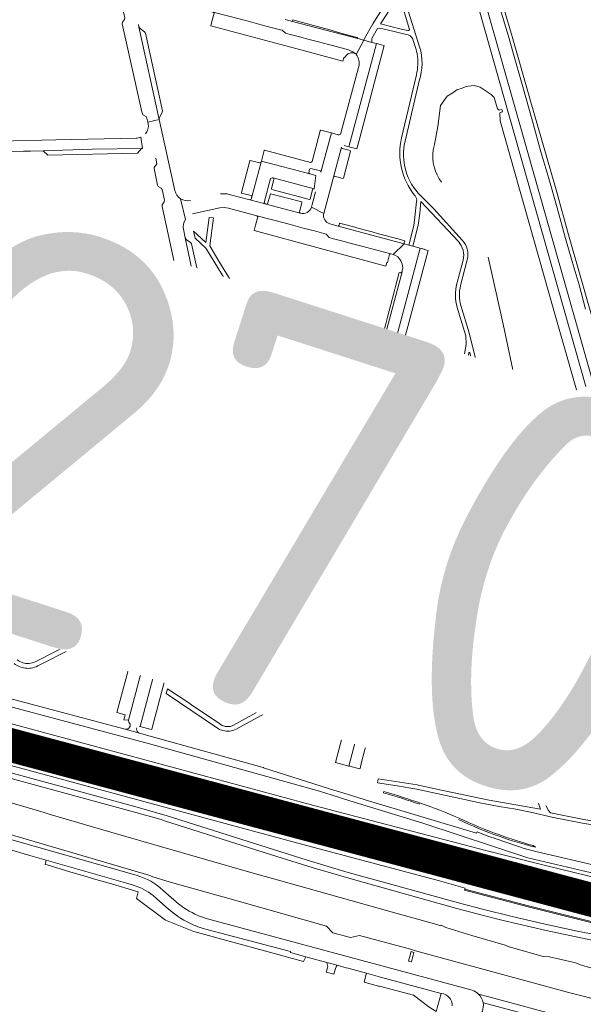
# Model space of a CAD drawing. Header units: metres. Extents: x 166325 to 190320, y 381923 to 404576.
# Tile 336 of 656: x 175741 to 175992, y 387104 to 387541. Entities that reach past the tile are written whole.
import ezdxf

# ---------------------------------------------------------------- set-up
doc = ezdxf.new("R2010")
doc.units = ezdxf.units.M
for name, color, linetype, lineweight in [('B-WE-OG-WATER_MEER-GV', 8, 'Continuous', 18), ('B-WE-VH-VERHARDING_ASFALT-GV', 8, 'Continuous', 18), ('B-WE-VH-VERHARDING_BETON-GV', 8, 'Continuous', 18), ('B-WE-VH-VERHARDING_BETONSTRAATSTEEN-GV', 8, 'Continuous', 18), ('B-WE-VH-VERHARDING_GESLOTEN-GV', 8, 'Continuous', 18), ('B-WE-VH-VERHARDING_HALFVERHARDING-GV', 8, 'Continuous', 18), ('B-WE-VH-VERHARDING_N-WEG', 8, 'Continuous', 18), ('B-WE-VH-VERHARDING_STRAATBAKSTEEN-GV', 8, 'Continuous', 18), ('X-XX-AL-TEKENBLAD-T50', 4, 'Continuous', 50)]:
    doc.layers.add(name, color=color, linetype=linetype, lineweight=lineweight)
doc.styles.add('NLCS-ISO-M500-T50', font='NLCS-ISO.ttf', dxfattribs={"height": 2.5})

msp = doc.modelspace()

# ---------------------------------------------------------------- linework, layer by layer
at = {"layer": 'B-WE-OG-WATER_MEER-GV', "flags": 128}
for points in [[(175954.802, 387499.761), (175954.741, 387499.952), (175955.952, 387500.338), (175955.62, 387501.433), (175954.367, 387501.06), (175954.31, 387501.252), (175953.776, 387501.652), (175952.209, 387506.674), (175950.928, 387508.035), (175946.027, 387511.33), (175943.478, 387511.994), (175942.085, 387511.913), (175940.717, 387511.732), (175939.495, 387511.401), (175937.551, 387510.792), (175935.593, 387510.124), (175933.919, 387508.817), (175931.314, 387507.313), (175928.432, 387503.136), (175927.262, 387493.778), (175925.68, 387485.77), (175925.126, 387483.404)], [(176045.065, 387201.315), (176044.951, 387207.617), (176034.128, 387251.47), (176014.63, 387301.955), (176001.128, 387334.205), (175996.224, 387350.012), (175993.904, 387359.076), (175978.765, 387411.964), (175954.977, 387496.397), (175954.802, 387499.761)], [(175949.582, 387435.751), (175956.29, 387405.936), (175961.95, 387378.658), (175969.81, 387339.171), (175982.432, 387273.154), (175983.238, 387221.279), (175981.942, 387208.851), (175980.796, 387196.858)], [(175980.807, 387355.422), (175984.453, 387356.639)], [(175988.656, 387354.347), (175989.203, 387350.253)]]:
    msp.add_lwpolyline(points, dxfattribs=at)
at = {"layer": 'B-WE-OG-WATER_MEER-GV'}
for points in [[(175925.126, 387483.404, 0.1984506), (175928.844, 387469.011)], [(175855.599, 387401.926, 1), (175842.415, 387401.926)], [(175842.415, 387401.926, 1), (175855.599, 387401.926)], [(175984.453, 387356.639, -0.4252655), (175988.656, 387354.347)], [(175978.42, 387350.324, -0.4140524), (175980.807, 387355.422)], [(175995.116, 387267.218, 0.04909), (175978.42, 387350.324)], [(175989.203, 387350.253, -0.1524575), (175987.06, 387341.05)], [(175987.06, 387341.05, -0.0182052), (175998.143, 387275.316)], [(175982.649, 387195.281, -0.2777267), (175983.237, 387194.432)], [(175983.35, 387192.64, 0.3557712), (175984.77, 387190.909)]]:
    msp.add_lwpolyline(points, format="xyb", dxfattribs=at)
at = {"layer": 'B-WE-VH-VERHARDING_ASFALT-GV', "flags": 128}
for points in [[(175777.672, 387589.424), (175782.096, 387569.457), (175781.921, 387568.718), (175781.096, 387567.454), (175780.958, 387566.694), (175785.258, 387547.136), (175785.708, 387546.53), (175786.896, 387545.888), (175787.385, 387545.292), (175788.065, 387542.087), (175787.911, 387541.35), (175787.103, 387540.273), (175786.923, 387539.539), (175795.635, 387500.308), (175796.153, 387499.009), (175797.776, 387498.142), (175798.325, 387495.82), (175803.403, 387496.928), (175794.403, 387538.145), (175794.234, 387539.141)], [(175924.606, 387578.957), (175923.963, 387578.083), (175923.38, 387577.29), (175922.76, 387576.446), (175916.715, 387566.514), (175906.992, 387552.987), (175903.382, 387547.526), (175898.339, 387539.437), (175894.55, 387532.919), (175894.366, 387532.161), (175897.81, 387531.25), (175897.861, 387533.017), (175900.421, 387537.383), (175902.737, 387537.285), (175908.419, 387535.92), (175913.118, 387534.806)], [(175919.101, 387529.305), (175911.634, 387552.926), (175911.993, 387555.158), (175914.587, 387558.843), (175917.568, 387562.892), (175919.445, 387565.714), (175924.541, 387574.295), (175925.113, 387575.029), (175926.431, 387576.716)], [(175813.126, 387548.599), (175827.446, 387544.712), (175840.179, 387541.337), (175844.612, 387540.163), (175848.705, 387539.079), (175853.203, 387537.887), (175857.314, 387536.799), (175857.99, 387536.62), (175859.488, 387535.361), (175861.615, 387534.797), (175865.789, 387533.686), (175869.995, 387532.566), (175874.17, 387531.454), (175878.681, 387530.253), (175880.406, 387529.794), (175887.553, 387527.891), (175889.759, 387526.957), (175890.427, 387526.328), (175890.733, 387526.085), (175890.979, 387525.782), (175894.366, 387532.161), (175891.601, 387532.892), (175862.613, 387540.516), (175859.299, 387541.418)], [(175945.422, 387546.175), (175946.155, 387543.583), (175954.153, 387515.29), (175992.919, 387378.168)], [(175996.373, 387379.323), (175948.688, 387547.541), (175948.364, 387548.686)], [(175885.634, 387485.395), (175887.632, 387484.833), (175899.882, 387530.703), (175897.81, 387531.25), (175894.366, 387532.161), (175890.979, 387525.782)], [(175916.262, 387532.117), (175917.057, 387529.783)], [(175917.953, 387526.303), (175917.964, 387526.244), (175917.974, 387526.185)], [(175892.145, 387520.568), (175892.014, 387520.084), (175884.107, 387490.83)], [(175917.687, 387516.762), (175911.071, 387488.732)], [(175912.648, 387487.361), (175918.968, 387514.205)], [(175810.378, 387465.304), (175803.403, 387496.928), (175798.325, 387495.82), (175798.526, 387494.969)], [(175793.086, 387488.699), (175757.503, 387487.869), (175732.331, 387487.318), (175714.502, 387486.918), (175710.007, 387486.811), (175708.043, 387486.769), (175706.874, 387486.731), (175693.422, 387486.283), (175680.235, 387486.111), (175679.873, 387486.106), (175680.002, 387481.38), (175683.568, 387481.457), (175691.479, 387481.638), (175701.136, 387482.012), (175714.645, 387482.326), (175738.553, 387482.708), (175743.058, 387482.827), (175746.189, 387482.885), (175751.775, 387483.041), (175773.692, 387483.685), (175795.588, 387484.033), (175795.951, 387484.038), (175795.26, 387489.075)], [(175795.26, 387489.075), (175795.951, 387484.038)], [(175882.907, 387490.135), (175879.893, 387490.942), (175875.226, 387473.541)], [(175872.91, 387464.822), (175871.826, 387460.809), (175871.392, 387459.199), (175871.057, 387457.958), (175876.538, 387455.197), (175880.846, 387471.358), (175884.384, 387484.675)], [(175801.835, 387479.694), (175802.298, 387477.257), (175801.096, 387475.589), (175801.124, 387475.171), (175802.565, 387467.733), (175802.992, 387467.083), (175804.252, 387466.346), (175804.764, 387465.77), (175805.776, 387461.1), (175805.618, 387460.362), (175804.765, 387458.97), (175804.651, 387458.218), (175811.945, 387424.732), (175812.359, 387424.081), (175813.812, 387422.924), (175814.231, 387422.271), (175814.862, 387419.337), (175814.754, 387418.576), (175813.918, 387416.975), (175813.833, 387416.219), (175817.222, 387400.786), (175817.686, 387400.201), (175818.874, 387399.626), (175819.332, 387399.01), (175820.349, 387394.261), (175820.147, 387393.523), (175819.314, 387392.419), (175819.181, 387391.67), (175821.293, 387382.148), (175821.697, 387381.508), (175823.062, 387380.395), (175823.452, 387379.758), (175823.904, 387376.74)], [(175872.98, 387472.064), (175872.191, 387466.061)], [(175815.036, 387452.495), (175812.91, 387461.706)], [(175866.086, 387455.248), (175850.937, 387459.298), (175850.457, 387459.434), (175843.696, 387461.196), (175834.517, 387463.641)], [(175916.856, 387463.301), (175917.068, 387463.039)], [(175938.058, 387443.361), (175925.368, 387457.247), (175919.609, 387462.982)], [(175818.208, 387454.956), (175830.379, 387457.696), (175832.325, 387457.803), (175834.239, 387457.524), (175846.822, 387454.178), (175859.562, 387450.793), (175863.843, 387449.656), (175868.013, 387448.548), (175872.454, 387447.367), (175876.623, 387446.26), (175877.657, 387445.985), (175878.942, 387444.435), (175880.808, 387443.939), (175884.988, 387442.826), (175889.25, 387441.692), (175893.412, 387440.584), (175897.868, 387439.399), (175899.573, 387438.945), (175906.391, 387437.174), (175907.334, 387436.895), (175912.277, 387441.656), (175882.85, 387449.534), (175879.273, 387450.491)], [(175876.538, 387455.197), (175871.057, 387457.958)], [(175917.798, 387460.522), (175916.987, 387453.446), (175916.57, 387449.802), (175914.255, 387441.134), (175916.034, 387440.664), (175918.431, 387449.964), (175919.194, 387455.278), (175919.613, 387460.546), (175936.323, 387442.661)], [(175820.071, 387420.508), (175819.421, 387423.444), (175814.874, 387444.315), (175814.146, 387448.112)], [(175904.965, 387393.977), (175907.021, 387393.428), (175919.304, 387439.8), (175916.034, 387440.664), (175914.255, 387441.134), (175912.277, 387441.656), (175907.334, 387436.895)], [(175938.404, 387434.406), (175937.805, 387432.131), (175935.781, 387424.447), (175935.673, 387424.038)], [(175937.31, 387423.118), (175940.252, 387434.56)], [(175911.424, 387429.724), (175911.298, 387429.244), (175903.576, 387399.918), (175903.457, 387399.441), (175902.833, 387399.079), (175899.362, 387400.016), (175894.793, 387382.593)], [(175829.559, 387377.419), (175828.565, 387381.337), (175820.071, 387420.508)], [(175749.958, 387414.906), (175749.488, 387414.941), (175749.016, 387414.948), (175746.528, 387414.897), (175693.616, 387413.595), (175692.702, 387413.574), (175691.167, 387413.538), (175691.328, 387408.616), (175743.769, 387409.882)], [(175947.027, 387378.086), (175941.105, 387402.029), (175937.477, 387414.221)], [(175935.85, 387413.321), (175939.613, 387400.715), (175939.777, 387396.864), (175939.246, 387393.563), (175935.997, 387363.057), (175935.477, 387358.174), (175933.898, 387350.363), (175935.833, 387349.843), (175937.232, 387357.835), (175938.701, 387373.069)], [(175896.181, 387364.663), (175900.368, 387380.29), (175903.773, 387393.218)], [(175939.251, 387377.791), (175940.956, 387393.34)], [(175940.956, 387393.34), (175941.384, 387393.364), (175943.194, 387385.906), (175944.97, 387379.094), (175944.839, 387378.136), (175943.427, 387377.218), (175940.425, 387376.802)], [(175889.748, 387381.851), (175868.377, 387387.634), (175868.227, 387387.056), (175864.127, 387371.615), (175863.866, 387370.641), (175863.248, 387370.279), (175870.012, 387368.499), (175869.681, 387369.11), (175870.862, 387373.606), (175871.322, 387375.354), (175872.477, 387379.749), (175873.075, 387380.115), (175873.611, 387379.977), (175891.729, 387375.157)], [(175892.532, 387381.156), (175889.748, 387381.851)], [(175940.898, 387375.208), (175944.777, 387375.479)], [(175946.184, 387374.431), (175946.612, 387372.524)], [(175748.724, 387372.883), (175746.541, 387364.701), (175741.408, 387345.064)], [(175745.636, 387341.803), (175746.48, 387345.028), (175753.648, 387372.637)], [(175836.159, 387367.283), (175835.006, 387373.248)], [(175885.73, 387364.36), (175870.519, 387368.376), (175870.012, 387368.499), (175863.248, 387370.279), (175853.444, 387372.885), (175852.262, 387373.145), (175851.176, 387373.227), (175835.006, 387373.248), (175836.159, 387367.283), (175850.377, 387367.225), (175851.561, 387367.145), (175867.182, 387363.024), (175879.8, 387359.679), (175884.343, 387358.475), (175888.503, 387357.372), (175893.074, 387356.16), (175897.223, 387355.06), (175897.899, 387354.881), (175899.137, 387353.358), (175901.262, 387352.797), (175905.456, 387351.692), (175909.88, 387350.525), (175914.055, 387349.428), (175918.391, 387348.289), (175920.135, 387347.83), (175926.812, 387346.076), (175927.783, 387345.829)], [(175892.473, 387373.925), (175891.429, 387369.99), (175890.975, 387368.279), (175890.683, 387367.181)], [(175734.311, 387340.82), (175687.482, 387353.151), (175645.896, 387364.362), (175644.606, 387359.662), (175716.238, 387340.716), (175717.271, 387340.32), (175732.319, 387334.55), (175778.126, 387322.429), (175804.402, 387315.443), (175805.652, 387319.99), (175805.36, 387320.037), (175795.774, 387322.659), (175795.74, 387322.668), (175749.602, 387334.844)], [(175821.877, 387350.9), (175818.805, 387338.26), (175817.096, 387331.713), (175823.863, 387329.804), (175827.934, 387345.902), (175829.36, 387352.762), (175830.114, 387357.755), (175830.462, 387361.874)], [(175885.73, 387364.36), (175898.882, 387359.855), (175898.992, 387359.844)], [(175931.949, 387339.376), (175933.898, 387350.363), (175931.518, 387351.003), (175902.286, 387358.962), (175898.992, 387359.844), (175898.882, 387359.855), (175885.73, 387364.36)], [(175959.459, 387350.477), (175956.059, 387354.395)], [(175939.664, 387348.812), (175935.833, 387349.843), (175933.898, 387350.363), (175931.949, 387339.376), (175931.665, 387338.049), (175923.953, 387308.768), (175923.895, 387308.548), (175921.1, 387297.949)], [(175925.378, 387294.658), (175939.664, 387348.812)], [(175956.062, 387351.717), (175957.642, 387349.723)], [(175956.68, 387328.557), (175960.581, 387343.765), (175958.743, 387344.185), (175958.691, 387343.975), (175954.911, 387328.65)], [(175958.743, 387344.185), (175960.581, 387343.765), (175960.701, 387344.234)], [(175746.173, 387337.959), (175734.311, 387340.82)], [(175953.981, 387320.314), (175953.982, 387320.264), (175954.014, 387319.361), (175954.768, 387304.07), (175955.031, 387298.541), (175957.385, 387279.348), (175956.731, 387276.632), (175954.522, 387271.541), (175952.405, 387266.661), (175950.649, 387263.233), (175950.462, 387262.913), (175950.275, 387262.593)], [(175961.943, 387257.211), (175957.509, 387292.085), (175957.004, 387296.691), (175956.589, 387302.302), (175956.228, 387311.907), (175955.774, 387318.82)], [(175917.661, 387287.549), (175913.854, 387293.783), (175911.257, 387294.663), (175910.753, 387294.797), (175905.206, 387296.262), (175827.638, 387316.859), (175827.444, 387316.912), (175826.126, 387312.089), (175826.435, 387312.01), (175901.288, 387292.408), (175901.866, 387292.641), (175903.827, 387292.138)], [(175804.886, 387265.849), (175809.829, 387284.77), (175810.22, 387286.211), (175815.074, 387304.658), (175809.865, 387306.074), (175799.569, 387267.003), (175799.298, 387265.975), (175799.049, 387265.029), (175798.929, 387264.576), (175789.759, 387229.777), (175789.83, 387229.019), (175790.428, 387228.006), (175790.503, 387227.237), (175790.428, 387227.031), (175790.332, 387226.834)], [(175913.854, 387293.783), (175917.661, 387287.549), (175919.956, 387288.453)], [(175908.343, 387285.39), (175908.28, 387285.008), (175908.192, 387284.631), (175907.632, 387282.513), (175907.544, 387282.181), (175903.422, 387266.02), (175903.339, 387265.705), (175902.352, 387261.932)], [(175907.187, 387256.561), (175910.111, 387267.511), (175911.46, 387272.844), (175914.127, 387283.575)], [(175952.326, 387262.533), (175954.128, 387266.234), (175957.632, 387274.494), (175958.033, 387274.405), (175959.504, 387263.718), (175960.341, 387255.538)], [(175804.179, 387263.263), (175804.284, 387263.646), (175804.555, 387264.639), (175804.886, 387265.849)], [(175794.531, 387227.136), (175794.966, 387227.022), (175804.27, 387262.519)], [(175898.671, 387258.086), (175896.611, 387257.478)], [(175893.085, 387253.891), (175890.172, 387242.875), (175889.912, 387241.894), (175889.52, 387240.411), (175889.352, 387239.777), (175881.74, 387211.001), (175887.732, 387209.423), (175895.242, 387238.204), (175895.424, 387238.866), (175895.833, 387240.356), (175896.012, 387241.01), (175898.22, 387249.434)], [(175900.242, 387251.717), (175902.727, 387253.041), (175904.671, 387254.076), (175905.111, 387254.311)], [(175904.671, 387254.076), (175902.727, 387253.041)], [(175904.865, 387250.105), (175904.996, 387249.945), (175905.128, 387249.785)], [(175696.897, 387246.557), (175799.132, 387219.34), (175874.662, 387198.213), (175880.216, 387196.514), (175888.041, 387193.979), (175920.527, 387184.105), (175967.258, 387168.684), (176000, 387160.93)], [(176000, 387164.67), (175970.71, 387171.46), (175966.21, 387172.66), (175966.076, 387172.704), (175953.538, 387176.89), (175949.397, 387178.34), (175944.683, 387180.221), (175944.403, 387179.529), (175894.886, 387194.461), (175887.956, 387196.651), (175886.911, 387196.982), (175880.954, 387198.698), (175878.676, 387199.422), (175849.799, 387208.606), (175849.826, 387208.736), (175849.61, 387208.796), (175799.321, 387222.789), (175794.582, 387224.108), (175788.208, 387225.808), (175783.234, 387227.13), (175709.067, 387246.852)], [(175960.234, 387244.13), (175959.318, 387236.553)], [(175961.384, 387239.146), (175961.879, 387242.789)], [(175900.906, 387239.043), (175900.824, 387238.734), (175900.577, 387237.799), (175900.424, 387237.222), (175901.145, 387237.103), (175901.424, 387237.059), (175901.506, 387237.046)], [(175902.308, 387238.82), (175902.119, 387238.848), (175901.931, 387238.876)], [(175919.794, 387239.478), (175919.849, 387239.009)], [(175958.469, 387236.277), (175956.835, 387238.833)], [(175955.267, 387237.902), (175959.368, 387232.385), (175960.774, 387227.03), (175964.201, 387215.777), (175966.578, 387208.278), (175967.653, 387205.325), (175968.763, 387202.275), (175969.013, 387201.588), (175970.033, 387198.527), (175972.849, 387190.221), (175950.046, 387194.289), (175936.565, 387197.134), (175924.017, 387199.782), (175917.958, 387201.06), (175900.66, 387203.804), (175900.363, 387202.043), (175909.132, 387200.699), (175917.819, 387199.13), (175945.851, 387193.142), (175954.505, 387191.454), (175961.913, 387190.314), (175968.346, 387189.01), (175978.655, 387186.495), (175991.536, 387184.055), (176006.392, 387181.495)], [(175788.208, 387225.808), (175794.582, 387224.108)], [(175793.319, 387225.955), (175793.337, 387226.173), (175793.386, 387226.42)], [(176025.407, 387178.702), (176014.449, 387181.519), (176010.855, 387182.377), (176005.42, 387183.431), (175992.016, 387185.671), (175977.291, 387188.598), (175976.179, 387189.879), (175973.536, 387195.279), (175971.518, 387200.093), (175969.622, 387205.227), (175962.465, 387227.183)], [(175691.652, 387218.84), (175691.052, 387216.366), (175706.59, 387212.339), (175708.167, 387211.93), (175792.974, 387188.779), (175804.212, 387185.606), (175805.757, 387185.148), (175821.195, 387180.255), (175853.248, 387169.897), (175871.8, 387164.154), (175890.736, 387158.698), (175935.678, 387146.046), (175946.92, 387143.2), (175956.31, 387140.81), (175975.29, 387136.37), (175993.57, 387132.48), (176000.366, 387131.191), (176012.74, 387129.24), (176023.69, 387127.94), (176028.528, 387127.366)], [(176035.939, 387126.19), (176050.13, 387123.18), (176060.712, 387120.822), (176061.551, 387120.635), (176063.989, 387120.092), (176063.21, 387122.98), (176060.733, 387123.527), (176043.93, 387127.24), (176036.63, 387128.69), (176028.84, 387129.86), (176010.55, 387132.13), (176000.065, 387133.89), (175989.13, 387136.03), (175973.55, 387139.46), (175960.26, 387142.53), (175947.06, 387145.85), (175937.951, 387148.111), (175887.342, 387162.141), (175869.141, 387167.536), (175821.933, 387182.539), (175806.439, 387187.45), (175804.894, 387187.907), (175793.606, 387191.094), (175691.652, 387218.84)], [(175949.833, 387106.83), (175945.295, 387108.056)], [(175947.354, 387104.191), (175949.066, 387103.738), (175978.597, 387095.916), (176054.703, 387075.344), (176069.322, 387071.624), (176074.087, 387070.687), (176076.295, 387070.381), (176078.3, 387070.103), (176080.389, 387070.031), (176090.205, 387069.519), (176090.416, 387069.508)], [(176091.072, 387073.332), (176091.059, 387073.327), (176089.23, 387072.653), (176080.633, 387073.085), (176078.692, 387073.192), (176075.719, 387073.595), (176074.638, 387073.741), (176070.074, 387074.635), (176055.203, 387078.378), (175949.833, 387106.83)]]:
    msp.add_lwpolyline(points, dxfattribs=at)
for points in [[(175901.678, 387539.534), (175909.954, 387552.336), (175914.677, 387536.952), (175914.278, 387536.577), (175913.892, 387536.557), (175910.965, 387537.105)], [(175853.997, 387470.961), (175872.191, 387466.061), (175872.98, 387472.064), (175870.301, 387472.715), (175848.788, 387478.443), (175848.662, 387477.997), (175844.563, 387462.539), (175844.328, 387461.542), (175843.696, 387461.196), (175850.457, 387459.434), (175850.102, 387460.011), (175851.294, 387464.539), (175851.734, 387466.213), (175852.905, 387470.664), (175853.522, 387471.015)], [(175935.11, 387266.664), (175921.117, 387270.331), (175916.51, 387271.539), (175915.136, 387266.207), (175915.185, 387266.195), (175921.954, 387264.427), (175927.041, 387263.115), (175923.161, 387248.372), (175923.501, 387248.283), (175929.762, 387246.641), (175929.891, 387246.608)], [(175696.524, 387239.346), (175694.791, 387231.955), (175869.758, 387184.719), (175934.82, 387167.73), (175960.27, 387161.24), (175986.07, 387154.79), (176023.55, 387145.74), (176046.356, 387140.479), (176056.605, 387138.114), (176059.032, 387137.555), (176056.769, 387145.743), (176054.288, 387146.304), (176048.78, 387147.55), (176048.618, 387147.589), (176030.94, 387151.87), (176015.6, 387155.465), (176000, 387159.12), (175975.096, 387165.215), (175948.596, 387171.918), (175872.062, 387191.955)], [(175694.158, 387229.174), (175692.388, 387221.788), (175865.066, 387175.084), (175927.93, 387158.37), (175939.32, 387155.19), (175939.2, 387154.67), (175967.45, 387147.32), (176007.19, 387137.41), (176044.71, 387128.83), (176060.254, 387125.22), (176062.763, 387124.637), (176060.315, 387132.893), (176057.924, 387133.454), (176053.29, 387134.54), (176044.75, 387136.79), (176022.29, 387141.97), (176000, 387147.41), (175969.59, 387155.05), (175942.14, 387162.26), (175933.84, 387164.57), (175868.439, 387182.045)]]:
    msp.add_lwpolyline(points, close=True, dxfattribs=at)
at = {"layer": 'B-WE-VH-VERHARDING_ASFALT-GV'}
for points in [[(175913.118, 387534.806, -0.2793132), (175916.044, 387532.781)], [(175916.044, 387532.781, -0.0452479), (175916.262, 387532.117)], [(175917.057, 387529.783, -0.0378726), (175917.953, 387526.303)], [(175918.968, 387514.205, 0.1519878), (175919.101, 387529.305)], [(175890.979, 387525.782, -0.2355319), (175892.145, 387520.568)], [(175917.974, 387526.185, -0.1009234), (175917.687, 387516.762)], [(175798.526, 387494.969, -0.229326), (175797.281, 387490.5)], [(175795.26, 387489.075, -0.1049196), (175793.086, 387488.699)], [(175884.107, 387490.83, -0.3896726), (175882.907, 387490.135)], [(175911.071, 387488.732, 0.231627), (175916.856, 387463.301)], [(175919.609, 387462.982, -0.2601598), (175912.648, 387487.361)], [(175812.91, 387461.706, -0.193468), (175810.378, 387465.304)], [(175817.256, 387460.868, -0.1946991), (175812.91, 387461.706)], [(175834.517, 387463.641, 0.1058161), (175830.684, 387463.822)], [(175917.068, 387463.039, -0.2001136), (175917.798, 387460.522)], [(175871.057, 387457.958, -0.423622), (175866.086, 387455.248)], [(175879.273, 387450.491, -0.4026654), (175876.538, 387455.197)], [(175814.146, 387448.112, -0.1898268), (175815.036, 387452.495)], [(175936.323, 387442.661, -0.2573999), (175938.404, 387434.406)], [(175940.252, 387434.56, 0.2528746), (175938.058, 387443.361)], [(175907.334, 387436.895, -0.3980598), (175911.424, 387429.724)], [(175935.673, 387424.038, 0.1376175), (175935.85, 387413.321)], [(175937.477, 387414.221, -0.1356644), (175937.31, 387423.118)], [(175756.202, 387410.599, 0.2553035), (175749.958, 387414.906)], [(175753.648, 387372.637, 0.0517671), (175757.046, 387407.304)], [(175752.152, 387402.702, -0.0430628), (175748.724, 387372.883)], [(175903.773, 387393.218, -0.4323263), (175904.965, 387393.977)], [(175894.793, 387382.593, -0.3963031), (175892.532, 387381.156)], [(175823.904, 387376.74, -0.0971418), (175821.877, 387350.9)], [(175835.006, 387373.248, -0.3271751), (175829.559, 387377.419)], [(175938.701, 387373.069, -0.3662263), (175940.898, 387375.208)], [(175940.425, 387376.802, -0.5191452), (175939.251, 387377.791)], [(175944.777, 387375.479, -0.3694715), (175946.184, 387374.431)], [(175956.059, 387354.395, -0.0577674), (175947.027, 387378.086)], [(175946.612, 387372.524, 0.0652707), (175956.062, 387351.717)], [(175890.683, 387367.181, -0.4136004), (175885.73, 387364.36)], [(175898.992, 387359.844, -0.4016229), (175896.181, 387364.663)], [(175957.642, 387349.723, -0.2067659), (175958.743, 387344.185)], [(175960.701, 387344.234, 0.2240752), (175959.459, 387350.477)], [(175927.783, 387345.829, -0.3675748), (175931.949, 387339.376)], [(175746.173, 387337.959, -0.1589007), (175745.636, 387341.803)], [(175954.911, 387328.65, 0.0588224), (175953.976, 387321.167)], [(175955.774, 387318.82, -0.0792773), (175956.68, 387328.557)], [(175953.976, 387321.167, 0.0058546), (175953.981, 387320.314)], [(175921.1, 387297.949, -0.4273179), (175913.854, 387293.783)], [(175903.827, 387292.138, -0.2384984), (175907.97, 387288.46)], [(175919.956, 387288.453, 0.2334113), (175925.378, 387294.658)], [(175907.97, 387288.46, -0.1280228), (175908.343, 387285.39)], [(175804.27, 387262.519, -0.1949354), (175804.179, 387263.263)], [(175950.275, 387262.593, -0.0450585), (175940.592, 387249.1)], [(175944.396, 387250.46, 0.0277651), (175952.326, 387262.533)], [(175896.611, 387257.478, 0.2565269), (175893.085, 387253.891)], [(175905.111, 387254.311, 0.1490327), (175907.187, 387256.561)], [(175962.303, 387247.252, 0.0450623), (175961.943, 387257.211)], [(175898.22, 387249.434, -0.1735151), (175900.242, 387251.717)], [(175902.727, 387253.041, 0.0161487), (175904.034, 387251.169)], [(175910.254, 387247.094, -0.0809957), (175904.671, 387254.076)], [(175960.341, 387255.538, -0.0556562), (175960.234, 387244.13)], [(175904.034, 387251.169, 0.0100688), (175904.865, 387250.105)], [(175905.128, 387249.785, 0.13263), (175919.794, 387239.478)], [(175910.868, 387246.556, -0.0069144), (175910.254, 387247.094)], [(175940.592, 387249.1, -0.3093592), (175920.364, 387241.27)], [(175944.607, 387248.27, -0.3711562), (175944.396, 387250.46)], [(175956.835, 387238.833, 0.0868924), (175944.607, 387248.27)], [(175961.879, 387242.789, 0.0201753), (175962.303, 387247.252)], [(175911.185, 387246.29, -0.0052556), (175910.868, 387246.556)], [(175920.364, 387241.27, -0.0948928), (175911.185, 387246.29)], [(175926.2, 387237.961, 0.1612439), (175940.361, 387246.023)], [(175940.361, 387246.023, -0.3328633), (175944.589, 387246.026)], [(175944.589, 387246.026, -0.0859467), (175955.267, 387237.902)], [(175901.931, 387238.876, -0.0042841), (175900.906, 387239.043)], [(175919.849, 387239.009, -0.0782572), (175902.308, 387238.82)], [(175962.465, 387227.183, -0.1128486), (175961.384, 387239.146)], [(175901.506, 387237.046, 0.0714746), (175919.939, 387236.957)], [(175919.939, 387236.957, 0.0336688), (175926.2, 387237.961)], [(175959.318, 387236.553, -0.6344171), (175958.469, 387236.277)], [(175790.332, 387226.834, -0.3156041), (175788.208, 387225.808)], [(175794.582, 387224.108, -0.3233674), (175793.319, 387225.955)], [(175945.295, 387108.056, -0.1643343), (175947.354, 387104.191)]]:
    msp.add_lwpolyline(points, format="xyb", dxfattribs=at)
at = {"layer": 'B-WE-VH-VERHARDING_BETON-GV', "flags": 128}
for points in [[(175815.507, 387339.895), (175816.504, 387343.663), (175815.038, 387344.047), (175814.056, 387340.265)], [(175916.598, 387126.588), (175915.32, 387126.938), (175914.162, 387122.693), (175915.448, 387122.321)]]:
    msp.add_lwpolyline(points, close=True, dxfattribs=at)
at = {"layer": 'B-WE-VH-VERHARDING_BETONSTRAATSTEEN-GV', "flags": 128}
for points in [[(175861.615, 387534.797), (175859.488, 387535.361), (175857.99, 387536.62), (175857.314, 387536.799), (175853.203, 387537.887), (175848.705, 387539.079), (175844.612, 387540.163), (175840.179, 387541.337), (175827.446, 387544.712), (175827.824, 387544.219), (175826.833, 387540.464), (175826.34, 387538.598), (175864.071, 387528.499), (175884.988, 387522.9), (175885.415, 387524.492), (175885.755, 387524.401)], [(175889.663, 387526.593), (175890.06, 387526.504), (175890.427, 387526.328), (175889.759, 387526.957), (175887.553, 387527.891), (175880.406, 387529.794), (175878.681, 387530.253), (175874.17, 387531.454), (175869.995, 387532.566), (175865.789, 387533.686), (175861.615, 387534.797)], [(175844.336, 387410.312), (175829.91, 387433.988), (175825.82, 387440.7), (175827.449, 387453.231), (175825.596, 387453.358), (175824.047, 387442.311), (175818.644, 387447.305), (175819.343, 387444.114), (175824.128, 387439.662), (175824.454, 387439.274), (175842.822, 387409.185)], [(175858.394, 387403.411), (175861.479, 387403.888), (175861.503, 387403.661), (175868.101, 387392.234), (175866.711, 387386.959), (175867.735, 387386.685), (175868.227, 387387.056), (175868.377, 387387.634), (175869.136, 387390.523), (175869.582, 387392.221), (175869.827, 387392.369), (175862.903, 387404.125), (175879.236, 387406.661), (175893.311, 387403.167), (175894.731, 387402.793), (175896.809, 387402.277), (175897.118, 387403.52), (175879.312, 387408.166), (175858.094, 387404.805)], [(175839.508, 387402.849), (175838.236, 387402.617), (175837.241, 387402.187), (175836.299, 387401.838), (175835.026, 387401.204), (175833.971, 387400.679), (175830.685, 387398.315), (175830.608, 387398.124), (175832.199, 387398.464), (175834.403, 387400.152), (175834.785, 387400.333), (175835.766, 387400.797), (175836.633, 387401.207), (175837.51, 387401.512), (175838.491, 387401.953), (175839.49, 387402.11)], [(175848.025, 387392.439), (175847.61, 387379.128), (175847.471, 387374.05), (175849.302, 387374.073), (175849.758, 387387.053), (175849.894, 387392.496)], [(175823.904, 387376.74), (175823.611, 387375.953), (175822.543, 387374.666), (175822.314, 387373.934)], [(175746.733, 387372.637), (175745.426, 387367.81), (175745.574, 387367.038), (175746.38, 387365.58), (175746.541, 387364.701), (175748.724, 387372.883)], [(175753.648, 387372.637), (175746.48, 387345.028), (175747.074, 387345.759), (175748.506, 387346.573), (175748.937, 387347.169), (175755.49, 387372.348)], [(175820.625, 387353.93), (175820.766, 387353.174), (175821.696, 387351.755), (175821.877, 387350.9)], [(175750.438, 387335.001), (175749.602, 387334.844), (175795.74, 387322.668)], [(175795.107, 387323.139), (175794.168, 387324.635), (175793.551, 387325.085), (175786.767, 387326.888), (175752.66, 387335.947), (175751.906, 387335.833), (175750.438, 387335.001)], [(175822.779, 387324.471), (175822.478, 387324.54), (175822.903, 387326.141), (175823.863, 387329.804), (175817.096, 387331.713), (175816.123, 387327.985), (175815.695, 387326.343), (175815.437, 387326.392), (175815.122, 387325.26)], [(175795.774, 387322.659), (175805.36, 387320.037), (175804.693, 387320.605), (175803.816, 387322.048), (175803.24, 387322.508), (175798.883, 387323.683), (175798.123, 387323.556), (175796.593, 387322.76)], [(175807.366, 387319.974), (175807.319, 387319.719), (175805.652, 387319.99), (175804.402, 387315.443), (175806.029, 387315.011), (175805.958, 387314.728)], [(175823.345, 387312.512), (175824.412, 387312.223), (175824.478, 387312.508), (175826.126, 387312.089), (175827.444, 387316.912), (175826.547, 387317.156), (175826.083, 387317.282), (175825.836, 387317.349), (175825.937, 387317.631)], [(175825.937, 387317.631), (175825.392, 387317.92), (175824.88, 387318.265)], [(175809.987, 387307.788), (175810.265, 387307.722), (175809.865, 387306.074), (175815.074, 387304.658), (175815.269, 387305.398), (175815.572, 387307.155)], [(175804.27, 387262.519), (175794.966, 387227.022), (175799.863, 387225.736), (175800.113, 387225.877), (175809.303, 387260.663), (175809.143, 387260.915)], [(175809.143, 387260.915), (175804.765, 387262.079)], [(175903.075, 387197.659), (175903.06, 387197.606)], [(175903.218, 387198.169), (175903.075, 387197.659)], [(175792.058, 387161.152), (175732.647, 387178.121), (175731.387, 387178.481), (175721.853, 387159.551), (175722.667, 387158.232), (175723.208, 387156.954), (175723.326, 387153.762), (175723.234, 387151.934), (175722.213, 387143.036), (175727.165, 387142.082), (175727.927, 387147.621), (175729.112, 387156.225), (175729.39, 387158.246)], [(175735.353, 387172.75), (175745.968, 387169.653), (175753.174, 387167.55), (175787.439, 387157.787), (175792.009, 387156.485)], [(175970.66, 387173.33), (175969.535, 387174.066)], [(175792.009, 387156.485), (175787.439, 387157.787), (175753.174, 387167.55), (175753.009, 387166.946), (175752.834, 387166.306), (175752.665, 387165.686), (175753.627, 387165.455), (175763.741, 387162.473), (175767.29, 387161.427), (175771.001, 387160.326), (175774.262, 387159.365), (175781.163, 387157.333), (175794.03, 387153.45), (175793.26, 387150.55), (175806.22, 387140.9), (175818.791, 387135.897), (175867.456, 387122.601), (175868.603, 387124.615), (175861.695, 387126.485), (175861.719, 387127.007), (175825.176, 387136.641)], [(175810.88, 387149.098), (175805.347, 387153.962), (175803.681, 387155.427)], [(175800.707, 387151.851), (175802.284, 387150.465), (175807.56, 387145.83)], [(175939.2, 387154.67), (175939.074, 387154.186), (175967.324, 387146.836), (176007.069, 387136.925), (176044.133, 387128.404)], [(176044.71, 387128.83), (176007.19, 387137.41), (175967.45, 387147.32), (175939.2, 387154.67)], [(175826.528, 387141.03), (175824.923, 387141.464)], [(175942.429, 387109.718), (175826.528, 387141.03)], [(175822.995, 387137.216), (175825.176, 387136.641), (175861.719, 387127.007), (175861.695, 387126.485), (175868.603, 387124.615), (175877.95, 387122.084), (175882.517, 387120.847), (175886.454, 387119.781), (175887.419, 387119.52), (175895.573, 387117.312), (175901.737, 387115.643), (175928.654, 387108.355), (175928.879, 387108.294)], [(175825.176, 387136.641), (175822.995, 387137.216)]]:
    msp.add_lwpolyline(points, dxfattribs=at)
for points in [[(175877.514, 387537.205), (175874.753, 387537.961), (175871.993, 387538.717), (175869.232, 387539.473), (175866.471, 387540.228), (175862.802, 387541.233), (175862.613, 387540.516), (175891.601, 387532.892), (175891.318, 387533.426), (175888.557, 387534.182), (175885.796, 387534.938), (175883.036, 387535.694), (175880.275, 387536.449)], [(175794.935, 387537.377), (175794.403, 387538.145), (175803.403, 387496.928), (175803.583, 387497.871), (175804.76, 387500.048), (175804.839, 387500.823), (175797.316, 387535.272), (175796.893, 387535.936)], [(175795.588, 387484.033), (175773.692, 387483.685), (175751.775, 387483.041), (175753.852, 387481.029), (175793.695, 387481.947)], [(175876.623, 387446.26), (175872.454, 387447.367), (175868.013, 387448.548), (175863.843, 387449.656), (175859.562, 387450.793), (175846.822, 387454.178), (175847.188, 387453.7), (175846.173, 387449.948), (175845.52, 387447.532), (175875.009, 387439.587), (175904.105, 387431.748), (175904.564, 387433.398), (175904.81, 387433.326), (175905.792, 387436.909), (175906.391, 387437.174), (175899.573, 387438.945), (175897.868, 387439.399), (175893.412, 387440.584), (175889.25, 387441.692), (175884.988, 387442.826), (175880.808, 387443.939), (175878.942, 387444.435), (175877.657, 387445.985)], [(175898.016, 387446.962), (175895.124, 387447.746), (175892.233, 387448.53), (175889.342, 387449.315), (175886.45, 387450.099), (175883.559, 387450.883), (175883.31, 387449.965), (175882.85, 387449.534), (175912.277, 387441.656), (175912.23, 387442.165), (175912.472, 387443.041), (175909.581, 387443.825), (175906.689, 387444.609), (175903.798, 387445.394), (175900.907, 387446.178)], [(175815.407, 387443.624), (175814.874, 387444.315), (175819.421, 387423.444), (175819.616, 387424.247), (175820.823, 387426.226), (175820.961, 387426.992), (175817.749, 387441.702), (175817.297, 387442.319)], [(175921.085, 387439.178), (175921.121, 387439.314), (175919.304, 387439.8), (175907.021, 387393.428), (175910.497, 387392.502), (175912.026, 387398.221), (175922.852, 387438.702)], [(175911.298, 387429.244), (175910.618, 387428.746), (175909.993, 387428.915), (175909.262, 387426.07), (175908.531, 387423.224), (175907.8, 387420.379), (175907.069, 387417.534), (175906.339, 387414.689), (175905.608, 387411.843), (175904.877, 387408.998), (175904.146, 387406.153), (175903.415, 387403.307), (175902.684, 387400.462), (175903.2, 387400.329), (175903.576, 387399.918)], [(175820.568, 387419.864), (175820.071, 387420.508), (175828.565, 387381.337), (175828.798, 387382.192), (175830.046, 387384.06), (175830.187, 387384.835), (175822.89, 387418.175), (175822.424, 387418.778)], [(175745.642, 387415.307), (175744.451, 387416.385), (175743.747, 387416.631), (175696.251, 387415.451), (175695.562, 387415.167), (175694.447, 387414.071), (175693.616, 387413.595), (175746.528, 387414.897)], [(175869.827, 387392.369), (175869.582, 387392.221), (175869.136, 387390.523), (175868.377, 387387.634), (175889.748, 387381.851), (175889.372, 387382.349), (175889.775, 387383.91), (175890.36, 387384.241), (175894.53, 387383.164), (175894.793, 387382.593), (175899.362, 387400.016), (175894.726, 387401.267), (175894.411, 387401.135), (175890.815, 387387.235), (175890.23, 387386.917)], [(175904.016, 387392.669), (175903.773, 387393.218), (175900.368, 387380.29), (175900.84, 387380.656), (175904.518, 387379.719), (175904.737, 387379.89), (175907.82, 387391.468), (175907.721, 387391.714)], [(175868.227, 387387.056), (175867.735, 387386.685), (175866.711, 387386.959), (175863.451, 387387.828), (175863.202, 387387.661), (175859.485, 387373.585), (175859.601, 387373.314), (175863.903, 387372.151), (175864.127, 387371.615)], [(175873.611, 387379.977), (175873.947, 387379.476), (175872.852, 387375.307), (175872.993, 387375.053), (175889.83, 387370.6), (175890.064, 387370.739), (175891.166, 387374.902), (175891.729, 387375.157)], [(175886.318, 387369.341), (175872.456, 387373.034), (175872.235, 387372.901), (175871.082, 387368.603), (175870.519, 387368.376), (175885.73, 387364.36), (175885.35, 387364.81), (175886.481, 387369.127)], [(175899.137, 387353.358), (175897.899, 387354.881), (175897.223, 387355.06), (175893.074, 387356.16), (175888.503, 387357.372), (175884.343, 387358.475), (175879.8, 387359.679), (175867.182, 387363.024), (175867.557, 387362.561), (175866.546, 387358.826), (175865.851, 387356.26), (175894.329, 387348.686), (175924.661, 387340.619), (175925.137, 387342.412), (175925.302, 387342.368), (175926.216, 387345.854), (175926.812, 387346.076), (175920.135, 387347.83), (175918.391, 387348.289), (175914.055, 387349.428), (175909.88, 387350.525), (175905.456, 387351.692), (175901.262, 387352.797)], [(175917.181, 387355.852), (175914.304, 387356.625), (175911.427, 387357.399), (175908.55, 387358.172), (175905.674, 387358.946), (175902.797, 387359.719), (175902.7, 387359.36), (175902.286, 387358.962), (175931.518, 387351.003), (175931.446, 387351.541), (175931.564, 387351.984), (175928.687, 387352.758), (175925.811, 387353.531), (175922.934, 387354.305), (175920.057, 387355.078)], [(175830.729, 387317.954), (175829.928, 387317.864), (175828.49, 387317.017), (175827.638, 387316.859), (175905.206, 387296.262), (175904.56, 387296.836), (175903.718, 387298.305), (175903.138, 387298.729)], [(175826.435, 387312.01), (175827.096, 387311.463), (175827.898, 387310.025), (175828.542, 387309.518), (175900.927, 387290.315), (175901.069, 387290.907), (175900.935, 387290.956), (175901.142, 387291.808), (175901.288, 387292.408)], [(175923.895, 387308.548), (175923.415, 387308.157), (175919.141, 387309.305), (175918.889, 387309.174), (175916.457, 387299.911), (175916.545, 387299.648), (175920.866, 387298.538), (175921.1, 387297.949)], [(175815.396, 387304.57), (175815.269, 387305.398), (175815.074, 387304.658), (175810.22, 387286.211), (175810.763, 387286.851), (175812.227, 387287.7), (175812.679, 387288.338), (175816.372, 387302.355), (175816.251, 387303.101)], [(175799.208, 387286.847), (175785.046, 387290.57), (175781.654, 387291.506), (175781.391, 387291.375), (175780.092, 387286.192), (175780.178, 387285.984), (175780.969, 387285.756), (175797.78, 387281.356), (175798.057, 387281.258), (175799.462, 387286.767)], [(175788.313, 387291.773), (175787.567, 387291.692), (175786.17, 387290.875), (175785.828, 387290.675), (175785.046, 387290.57), (175799.208, 387286.847), (175798.618, 387287.318), (175798.462, 387287.585), (175797.609, 387289.045), (175796.988, 387289.498)], [(175797.78, 387281.356), (175780.969, 387285.756), (175780.881, 387285.426), (175779.684, 387280.931), (175783.862, 387279.819), (175795.824, 387276.636), (175796.072, 387276.787), (175797.169, 387280.985)], [(175809.969, 387283.877), (175809.829, 387284.77), (175804.886, 387265.849), (175805.308, 387266.183), (175806.851, 387267.097), (175807.216, 387267.654), (175810.906, 387281.656), (175810.813, 387282.423)], [(175907.544, 387282.181), (175907.071, 387281.787), (175902.678, 387282.881), (175902.459, 387282.732), (175902.372, 387282.396), (175898.722, 387268.308), (175898.634, 387267.97), (175898.795, 387267.725), (175903.157, 387266.617), (175903.422, 387266.02)], [(175914.38, 387283.002), (175914.127, 387283.575), (175911.46, 387272.844), (175911.952, 387273.262), (175916.37, 387272.111), (175916.584, 387272.29), (175918.795, 387281.624), (175918.691, 387281.841)], [(175783.862, 387279.819), (175783.577, 387278.747), (175795.912, 387275.435), (175796.205, 387276.74), (175796.072, 387276.787), (175795.824, 387276.636)], [(175798.929, 387264.576), (175798.518, 387264.694), (175798.239, 387263.704), (175793.134, 387265.087), (175784.584, 387233.246), (175788.309, 387232.246), (175787.71, 387230.012), (175789.759, 387229.777)], [(175914.851, 387265.538), (175914.695, 387265.784), (175910.332, 387266.958), (175910.111, 387267.511), (175907.187, 387256.561), (175907.749, 387256.864), (175912.126, 387255.744), (175912.382, 387255.906)], [(175939.464, 387265.523), (175935.11, 387266.664), (175929.891, 387246.608), (175934.199, 387245.478), (175934.49, 387245.608), (175939.622, 387265.277)], [(175921.954, 387264.427), (175922.33, 387263.802), (175918.655, 387249.766), (175918.807, 387249.513), (175923.161, 387248.372), (175927.041, 387263.115)], [(175902.959, 387247.421), (175902.807, 387247.694), (175898.484, 387248.86), (175898.22, 387249.434), (175896.012, 387241.01), (175896.506, 387241.396), (175900.828, 387240.289), (175901.102, 387240.387)], [(175899.988, 387236.209), (175899.868, 387236.486), (175895.471, 387237.633), (175895.242, 387238.204), (175887.732, 387209.423), (175888.07, 387209.335), (175892.379, 387208.2), (175892.629, 387208.388), (175893.357, 387211.141), (175896.021, 387221.21)], [(175882.241, 387120.42), (175882.517, 387120.847), (175877.95, 387122.084), (175878.306, 387120.355), (175878.122, 387119.686), (175877.61, 387117.817), (175881.011, 387116.901), (175881.707, 387119.439)], [(175895.573, 387117.312), (175894.475, 387113.323), (175900.777, 387111.605), (175901.354, 387111.497), (175916.34, 387107.52), (175923.143, 387102.45), (175926.44, 387100.272), (175928.654, 387108.355), (175901.737, 387115.643)]]:
    msp.add_lwpolyline(points, close=True, dxfattribs=at)
at = {"layer": 'B-WE-VH-VERHARDING_BETONSTRAATSTEEN-GV'}
for points in [[(175885.755, 387524.401, -0.3108554), (175889.663, 387526.593)], [(175842.822, 387409.185, 0.1851574), (175839.508, 387402.849)], [(175858.094, 387404.805, 0.4714926), (175844.336, 387410.312)], [(175752.152, 387402.702, 0.1299539), (175751.119, 387405.905)], [(175755.49, 387372.348, 0.0487181), (175758.881, 387404.635)], [(175842.003, 387401.925, -1), (175856.051, 387401.925)], [(175839.49, 387402.11, 0.1458207), (175840.935, 387396.877)], [(175856.051, 387401.925, -1), (175842.003, 387401.925)], [(175849.894, 387392.496, 0.4285859), (175858.394, 387403.411)], [(175840.935, 387396.877, 0.0500638), (175842.089, 387395.38)], [(175842.089, 387395.38, 0.1285768), (175846.171, 387392.824)], [(175846.171, 387392.824, 0.0512698), (175848.025, 387392.439)], [(175796.593, 387322.76, -0.1892382), (175795.774, 387322.659)], [(175815.122, 387325.26, -0.0888139), (175813.869, 387322.88)], [(175816.432, 387309.308, -0.3026706), (175823.345, 387312.512)], [(175903.06, 387197.606, -0.0096389), (175919.203, 387192.437)], [(175919.455, 387192.964, 0.0132649), (175903.218, 387198.169)], [(175936.626, 387186.282, 0.0183031), (175919.455, 387192.964)], [(175954.689, 387178.825, -0.0276285), (175936.626, 387186.282)], [(175936.377, 387185.706, 0.0285406), (175954.441, 387178.266)], [(175954.441, 387178.266, 0.0317081), (175970.66, 387173.33)], [(175969.535, 387174.066, -0.0155522), (175954.689, 387178.825)], [(175803.681, 387155.427, 0.1130179), (175792.058, 387161.152)], [(175800.707, 387151.851, 0.0956889), (175792.009, 387156.485)], [(175820.558, 387143.021, -0.076752), (175810.88, 387149.098)], [(175807.56, 387145.83, 0.0778705), (175818.772, 387138.743)], [(175824.923, 387141.464, -0.0291535), (175820.558, 387143.021)], [(175818.772, 387138.743, 0.0186251), (175821.215, 387137.792)], [(175822.995, 387137.216, -0.0125045), (175821.215, 387137.792)], [(175928.879, 387108.294, -0.3935139), (175933.585, 387102.873)], [(175945.295, 387108.056, 0.1243522), (175942.429, 387109.718)], [(175944.799, 387097.489, 0.2747874), (175947.354, 387104.191)]]:
    msp.add_lwpolyline(points, format="xyb", dxfattribs=at)
at = {"layer": 'B-WE-VH-VERHARDING_GESLOTEN-GV', "flags": 128}
for points in [[(175996.012, 387407.91), (175990.436, 387427.638), (175985.337, 387445.701), (175980.058, 387464.559), (175973.172, 387488.733), (175968.604, 387504.628), (175967.541, 387508.328), (175960.267, 387533.803), (175953.915, 387555.564), (175947.975, 387575.502), (175943.136, 387592.211), (175938.385, 387608.092), (175933.669, 387624.103), (175928.499, 387641.021), (175922.723, 387659.854), (175917.841, 387675.67), (175913.622, 387689.574), (175906.922, 387711.396), (175899.466, 387735.019), (175892.342, 387757.763), (175883, 387786.992)], [(175954.928, 387546.096), (175958.47, 387534.412), (175961.373, 387523.966), (175965.01, 387511.461), (175969.346, 387496.15), (175973.008, 387482.572), (175976.588, 387470.707), (175980.285, 387457.619), (175983.997, 387444.089), (175986.945, 387433.805), (175989.979, 387423.401), (175992.886, 387412.67)]]:
    msp.add_lwpolyline(points, dxfattribs=at)
at = {"layer": 'B-WE-VH-VERHARDING_HALFVERHARDING-GV', "flags": 128}
for points in [[(175776.571, 387267.765), (175778.903, 387268.952), (175775.949, 387269.731), (175766.669, 387265.048), (175764.632, 387264.02), (175749.107, 387256.186), (175748.214, 387255.736)], [(175749.432, 387253.952), (175764.196, 387261.466), (175766.241, 387262.507), (175776.571, 387267.765)], [(175512.082, 387245.073), (175548.693, 387234.318), (175554.131, 387232.784), (175561.644, 387230.548), (175607.412, 387217.077), (175609.628, 387216.38), (175704.407, 387188.437), (175706.834, 387187.762), (175717.97, 387184.394), (175725.707, 387182.152), (175729.51, 387181.191), (175731.579, 387180.668), (175798.79, 387160.999), (175800.596, 387160.164), (175807.789, 387158.022), (175839.123, 387149.152), (175877.699, 387138.28), (175880.561, 387135.337), (175888.388, 387133.144), (175892.336, 387134.167), (175915.04, 387127.948), (175917.318, 387127.324), (175986.42, 387108.397), (176067.873, 387087.845)], [(175818.374, 387236.243), (175816.527, 387237.49), (175807.112, 387243.85), (175806.539, 387241.67), (175829.678, 387226.006), (175829.679, 387226.005)], [(175837.619, 387225.855), (175851.896, 387233.695), (175854.118, 387234.915), (175866.527, 387241.73), (175871.129, 387244.257), (175868.185, 387245.052), (175854.495, 387237.518), (175852.332, 387236.327), (175836.127, 387227.409)], [(175831.144, 387227.617), (175829.681, 387228.605), (175818.374, 387236.243)], [(176010.182, 387115.456), (175991.053, 387120.947), (175988.414, 387121.902), (175987.26, 387122.229), (175976.805, 387124.565), (175973.948, 387124.75), (175958.943, 387128.997), (175957.201, 387129.735), (175942.383, 387134.048), (175930.816, 387137.64), (175928.633, 387138.766), (175928.553, 387138.468), (175926.818, 387138.962), (175906.491, 387144.579), (175856.371, 387158.671), (175844.16, 387162.172), (175802.941, 387173.988), (175802.463, 387174.125), (175801.309, 387174.448), (175800.876, 387174.574), (175781.942, 387180.104), (175754.995, 387187.975), (175752.272, 387188.777), (175705.721, 387202.488)]]:
    msp.add_lwpolyline(points, dxfattribs=at)
at = {"layer": 'B-WE-VH-VERHARDING_HALFVERHARDING-GV'}
for points in [[(175745.577, 387255.082, -0.1796348), (175740.31, 387256.63)], [(175738.896, 387255.029, 0.1389269), (175743.827, 387252.964)], [(175743.827, 387252.964, 0.0699956), (175746.548, 387253.016)], [(175748.214, 387255.736, -0.0865021), (175745.577, 387255.082)], [(175746.548, 387253.016, 0.0775987), (175749.432, 387253.952)], [(175829.679, 387226.005, 0.062574), (175831.576, 387225.217)], [(175831.605, 387227.406, -0.0238327), (175831.144, 387227.617)], [(175831.576, 387225.217, 0.1897588), (175837.619, 387225.855)], [(175836.127, 387227.409, -0.1966581), (175831.605, 387227.406)]]:
    msp.add_lwpolyline(points, format="xyb", dxfattribs=at)
at = {"layer": 'B-WE-VH-VERHARDING_N-WEG', "const_width": 15, "flags": 128}
msp.add_lwpolyline([(179238.148, 386745.003), (178727.352, 386805.229), (178365.634, 386858.639), (178265.463, 386879.516), (177699.795, 386956.106), (177281.212, 386997.775), (176913.081, 387040.629), (176714.708, 387067.116), (176513.975, 387082.824), (176334.72, 387090.826), (176179.133, 387111.7), (176033.068, 387139.937), (175822.658, 387196.025), (175616.602, 387250.993), (175292.926, 387336.714), (174996.039, 387419.18), (174648.529, 387520.516), (174558.936, 387544.99), (174399.462, 387551.147), (174143.482, 387607.325), (173777.64, 387656.898), (173629.28, 387668.078), (173499.621, 387714.244), (173213.034, 387739.83)], dxfattribs=at)
at = {"layer": 'B-WE-VH-VERHARDING_STRAATBAKSTEEN-GV', "flags": 128}
for points in [[(175901.589, 387530.296), (175899.882, 387530.703), (175887.632, 387484.833), (175891.157, 387483.851), (175892.491, 387488.865), (175903.388, 387529.837), (175902.084, 387530.17)], [(175850.244, 387483.28), (175850.015, 387483.147), (175848.788, 387478.443), (175870.301, 387472.715), (175869.839, 387473.272), (175870.22, 387474.84), (175870.846, 387475.219), (175874.998, 387474.095), (175875.226, 387473.541), (175879.893, 387490.942), (175875.258, 387492.184), (175875.012, 387492.096), (175874.95, 387491.863), (175871.304, 387478.196), (175870.671, 387477.851)], [(175884.649, 387484.094), (175884.384, 387484.675), (175880.846, 387471.358), (175881.341, 387471.749), (175884.987, 387470.725), (175885.229, 387470.873), (175888.427, 387482.867), (175888.275, 387483.113)], [(175848.662, 387477.997), (175848.172, 387477.624), (175846.864, 387477.964), (175843.871, 387478.742), (175843.65, 387478.611), (175839.896, 387464.493), (175840.019, 387464.223), (175844.324, 387463.118), (175844.563, 387462.539)], [(175872.191, 387466.061), (175853.997, 387470.961), (175854.406, 387470.378), (175853.26, 387466.081), (175853.417, 387465.873), (175870.214, 387461.413), (175870.447, 387461.536), (175871.548, 387465.855)], [(175866.716, 387460.282), (175852.876, 387463.946), (175851.504, 387459.509), (175850.937, 387459.298), (175866.086, 387455.248), (175865.71, 387455.746), (175866.838, 387460.046)], [(175943.136, 387347.546), (175941.638, 387347.943), (175941.44, 387347.996), (175941.509, 387348.256), (175939.664, 387348.812), (175925.378, 387294.658), (175925.959, 387295.341), (175927.328, 387296.253), (175927.665, 387296.322), (175928.057, 387296.402), (175929.453, 387296.064), (175930.62, 387300.454)], [(175900.906, 387239.043), (175901.252, 387240.347), (175901.102, 387240.387), (175900.828, 387240.289), (175896.506, 387241.396), (175896.012, 387241.01), (175895.833, 387240.356), (175895.424, 387238.866), (175895.242, 387238.204), (175895.471, 387237.633), (175899.868, 387236.486), (175899.988, 387236.209), (175900.147, 387236.178), (175900.424, 387237.222), (175900.577, 387237.799), (175900.824, 387238.734)]]:
    msp.add_lwpolyline(points, close=True, dxfattribs=at)
for points in [[(175721.148, 387284.189), (175775.949, 387269.731), (175778.903, 387268.952), (175780.806, 387268.426), (175793.134, 387265.087), (175798.239, 387263.704), (175798.518, 387264.694), (175798.929, 387264.576), (175799.049, 387265.029), (175799.298, 387265.975), (175799.569, 387267.003), (175797.986, 387267.431), (175794.042, 387268.498), (175793.84, 387268.553), (175792.103, 387269.023), (175790.462, 387269.468), (175788.725, 387269.939), (175787.074, 387270.386), (175785.337, 387270.857), (175783.686, 387271.304), (175781.939, 387271.777), (175781.906, 387271.783), (175781.721, 387271.837), (175776.595, 387273.315), (175774.966, 387273.749), (175773.462, 387274.15), (175773.165, 387274.229), (175736.14, 387284.086)], [(175819.329, 387262.527), (175815.196, 387263.461), (175810.635, 387264.718), (175811.055, 387264.208), (175804.886, 387265.849), (175804.555, 387264.639), (175804.284, 387263.646), (175804.179, 387263.263)], [(175804.765, 387262.079), (175809.143, 387260.915), (175811.458, 387260.371), (175868.185, 387245.052), (175871.129, 387244.257), (175883.375, 387241.041), (175888.832, 387239.55), (175888.919, 387239.881), (175889.352, 387239.777), (175889.52, 387240.411), (175889.912, 387241.894), (175890.172, 387242.875), (175884.277, 387244.454), (175884.186, 387244.478), (175882.445, 387244.934), (175880.8, 387245.364), (175879.059, 387245.82), (175877.405, 387246.253), (175875.664, 387246.709), (175874.009, 387247.143), (175872.258, 387247.601), (175872.34, 387247.911), (175872.109, 387247.972), (175872.207, 387248.338), (175819.329, 387262.527)]]:
    msp.add_lwpolyline(points, dxfattribs=at)
at = {"layer": 'B-WE-VH-VERHARDING_STRAATBAKSTEEN-GV'}
msp.add_lwpolyline([(175804.27, 387262.519, 0.1700314), (175804.765, 387262.079)], format="xyb", dxfattribs=at)

# ---------------------------------------------------------------- next in the draw order: texts
at = {"layer": 'X-XX-AL-TEKENBLAD-T50', "insert": (175525.852, 387336.43), "char_height": 180, "attachment_point": 7, "rotation": 342.16996, "style": 'NLCS-ISO-M500-T50', "bg_fill": 3, "box_fill_scale": 1, "bg_fill_color": 256, "bg_fill_transparency": 0}
msp.add_mtext('N270', dxfattribs=at)

doc.saveas('drawing.dxf')
